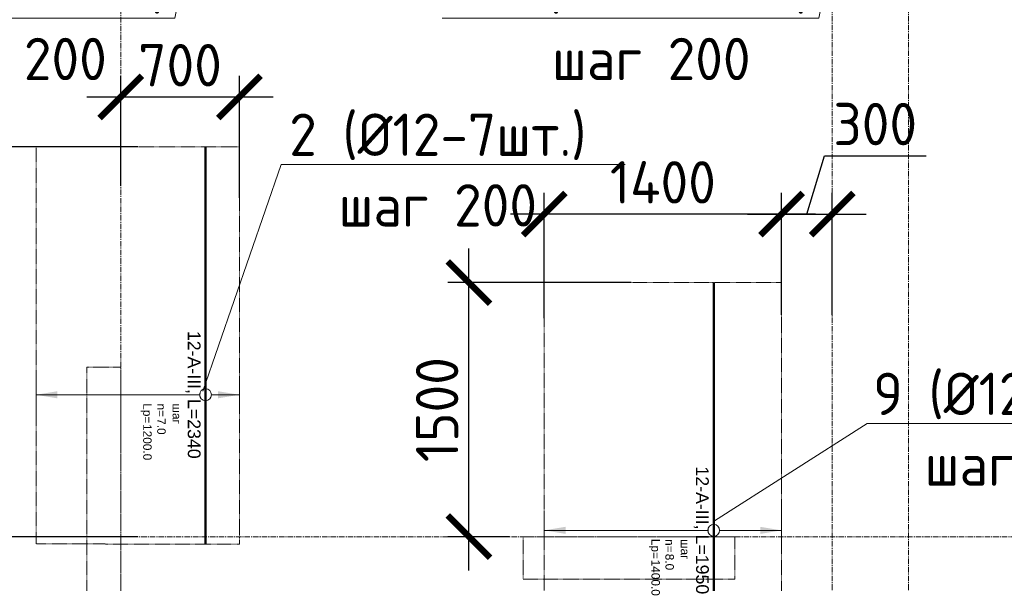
# Model space of a CAD drawing. Header units: millimetres. Extents: x 448962 to 1592680, y -326645 to -197113.
# Tile 334 of 398: x 808347 to 814159, y -270936 to -267610. Entities that reach past the tile are written whole.
import ezdxf
from ezdxf import colors
from ezdxf.entities.mleader import LeaderData, LeaderLine
from ezdxf.enums import TextEntityAlignment as Align
from ezdxf.math import Vec2, Vec3

# ---------------------------------------------------------------- set-up
doc = ezdxf.new("R2010")
doc.units = ezdxf.units.MM
doc.set_wipeout_variables(frame=1)
for name, pattern in [('01 Штриховая _4 мм_', [6, 3.5, -2.5]), ('______5', [1100, 800, -100, 100, -100]), ('GOST2.303 4', [7, 5, -2, 0]), ('осевая', [50.8, 31.75, -6.35, 6.35, -6.35])]:
    doc.linetypes.add(name, pattern=pattern)
for name, color, linetype, lineweight in [('АрмСтер', 2, 'Continuous', 50), ('контур распр. стерхней', 2, 'GOST2.303 4', 20), ('Оси', 40, '______5', 18), ('подоснова', 151, 'Continuous', 5), ('РАЗМЕРЫ', 1, 'Continuous', 9), ('СТЕНЫ', 3, 'Continuous', 30)]:
    doc.layers.add(name, color=color, linetype=linetype, lineweight=lineweight)
doc.layers.add('АрмСтер_атрибуты', color=2, linetype='Continuous', lineweight=0, plot=False)
doc.styles.add('GOST-2.304_Type-B', font='GOST_Common.ttf')
doc.styles.get("Standard").update_dxf_attribs({"font": 'arial.ttf'})
doc.styles.add('Аннотативный', font='arial.ttf')
doc.styles.add('ГОСТ', font='GOST_Common.ttf')
doc.dimstyles.new('СПДС', dxfattribs={"dimscale": 100, "dimtxt": 2.5, "dimasz": 2.5, "dimexe": 1.25, "dimexo": 0, "dimtad": 1, "dimdec": 0, "dimtxsty": 'GOST-2.304_Type-B', "dimblk": 'ARCHTICK', "dimcen": 2.5, "dimdle": 2, "dimadec": 0, "dimazin": 2, "dimtfac": 0.75, "dimtdec": 0, "dimtmove": 1, "dimatfit": 3, "dimfxl": 1, "dimtolj": 1, "dimarcsym": 1})

# ---------------------------------------------------------------- blocks, each defined once
blk = doc.blocks.new('оси плит')
at = {"layer": 'Оси', "color": 16, "linetype": 'осевая', "lineweight": 0, "transparency": 33554687}
for p, q in [((527342.3, -202894.1), (527342.3, -231285.8)), ((531542.3, -203649.6), (531542.3, -230530.3)), ((531992.3, -203649.6), (531992.3, -230530.3)), ((520148.3, -225517.4), (572494.8, -225517.4))]:
    blk.add_line(p, q, dxfattribs=at)
blk = doc.blocks.new('стены  тп')
at = {"layer": 'СТЕНЫ', "color": 251, "linetype": '01 Штриховая _4 мм_', "lineweight": 0, "true_color": 0x636466}
for p, q in [((546692.3, -336025.7, 3100), (546612.3, -336025.7, 3100)), ((546612.3, -336025.7, 3100), (546612.3, -338425.7, 3100)), ((546812.3, -336025.7, 3100), (546692.3, -336025.7, 3100)), ((546812.3, -338425.7, 3100), (546812.3, -336025.7, 3100)), ((550437.1, -337025.7, 3100), (549187.1, -337025.7, 3100)), ((549187.1, -337025.7, 3100), (549187.1, -337275.7, 3100)), ((550437.1, -337275.7, 3100), (550437.1, -337025.7, 3100)), ((549187.1, -337275.7, 3100), (550437.1, -337275.7, 3100))]:
    blk.add_line(p, q, dxfattribs=at)
blk = doc.blocks.new('_None')
blk = doc.blocks.new('*U602')
at = {"layer": 'РАЗМЕРЫ'}
for p, q in [((112.5, 200), (-112.5, 200)), ((112.5, -1000), (-112.5, -1000))]:
    blk.add_line(p, q, dxfattribs=at)
at = {"layer": 'РАЗМЕРЫ', "ltscale": 15}
blk.add_line((0, -1000), (0, 200), dxfattribs=at)
at = {"layer": 'РАЗМЕРЫ'}
for points in [[(0, 200), (20.9, 74.8), (-20.9, 74.8)], [(0, -1000), (20.9, -874.8), (-20.9, -874.8)]]:
    blk.add_solid(points, dxfattribs=at)
at = {"layer": 'АрмСтер_атрибуты', "color": 215, "ltscale": 15, "style": 'Аннотативный'}
for s, p in [('шаг', (51.4, -194.2)), ('n=', (51.4, -285.1)), ('Lр=', (50.2, -367.8))]:
    blk.add_text(s, height=50, dxfattribs=at).set_placement(p)
at = {"layer": 'АрмСтер_атрибуты', "style": 'Аннотативный', "flags": 8}
blk.add_attdef('ПОЗ', (110, 29.6), '', height=75, dxfattribs=at)
at = {"layer": 'АрмСтер_атрибуты', "color": 215, "style": 'Аннотативный'}
for tag, p, flags in [('ШАГ', (190.9, -194.2), 10), ('КОЛ', (138, -285.1), 8), ('ШИРИНА', (172.9, -367.8), 8)]:
    blk.add_attdef(tag, p, '', height=50, dxfattribs=dict(at, flags=flags))
at = {"layer": 'АрмСтер_атрибуты', "flags": 9}
for tag, p in [('МАССА', (-1033.5, -1010.5)), ('ОБОЗНАЧЕНИЕ', (-1033.5, -1124.4))]:
    blk.add_attdef(tag, p, '', height=75, dxfattribs=at)
at = {"linetype": 'Continuous', "lineweight": 0}
blk.add_wipeout([(35, 0), (28.3, 20.6), (10.8, 33.3), (-10.8, 33.3), (-28.3, 20.6), (-35, 0), (-28.3, -20.6), (-10.8, -33.3), (10.8, -33.3), (28.3, -20.6)], dxfattribs=at)
at = {"color": 0, "linetype": 'ByBlock', "lineweight": -2, "ltscale": 100}
blk.add_line((-1462.5, 0), (877.5, 0), dxfattribs=at)
at = {"layer": 'РАЗМЕРЫ'}
blk.add_circle((0, 0), 35, dxfattribs=at)
at = {"layer": 'АрмСтер_атрибуты', "style": 'Аннотативный', "flags": 8}
blk.add_attdef('НАИМЕНОВАНИЕ', text='', height=75, dxfattribs=at).set_placement((0, -29.3), align=Align.TOP_CENTER)
blk = doc.blocks.new('*U638')
at = {"layer": 'РАЗМЕРЫ'}
for p, q in [((112.5, 400), (-112.5, 400)), ((112.5, -1000), (-112.5, -1000))]:
    blk.add_line(p, q, dxfattribs=at)
at = {"layer": 'РАЗМЕРЫ', "ltscale": 15}
blk.add_line((0, -1000), (0, 400), dxfattribs=at)
at = {"layer": 'РАЗМЕРЫ'}
for points in [[(0, 400), (20.9, 274.8), (-20.9, 274.8)], [(0, -1000), (20.9, -874.8), (-20.9, -874.8)]]:
    blk.add_solid(points, dxfattribs=at)
at = {"layer": 'АрмСтер_атрибуты', "color": 215, "ltscale": 15, "style": 'Аннотативный'}
for s, p in [('шаг', (51.4, -194.2)), ('n=', (51.4, -285.1)), ('Lр=', (50.2, -367.8))]:
    blk.add_text(s, height=50, dxfattribs=at).set_placement(p)
at = {"layer": 'АрмСтер_атрибуты', "style": 'Аннотативный', "flags": 8}
blk.add_attdef('ПОЗ', (110, 29.6), '', height=75, dxfattribs=at)
at = {"layer": 'АрмСтер_атрибуты', "color": 215, "style": 'Аннотативный'}
for tag, p, flags in [('ШАГ', (190.9, -194.2), 10), ('КОЛ', (138, -285.1), 8), ('ШИРИНА', (172.9, -367.8), 8)]:
    blk.add_attdef(tag, p, '', height=50, dxfattribs=dict(at, flags=flags))
at = {"layer": 'АрмСтер_атрибуты', "flags": 9}
for tag, p in [('МАССА', (-1033.5, -1010.5)), ('ОБОЗНАЧЕНИЕ', (-1033.5, -1124.4))]:
    blk.add_attdef(tag, p, '', height=75, dxfattribs=at)
at = {"linetype": 'Continuous', "lineweight": 0}
blk.add_wipeout([(35, 0), (28.3, 20.6), (10.8, 33.3), (-10.8, 33.3), (-28.3, 20.6), (-35, 0), (-28.3, -20.6), (-10.8, -33.3), (10.8, -33.3), (28.3, -20.6)], dxfattribs=at)
at = {"color": 0, "linetype": 'ByBlock', "lineweight": -2, "ltscale": 100}
blk.add_line((-1462.5, 0), (487.5, 0), dxfattribs=at)
at = {"layer": 'РАЗМЕРЫ'}
blk.add_circle((0, 0), 35, dxfattribs=at)
at = {"layer": 'АрмСтер_атрибуты', "style": 'Аннотативный', "flags": 8}
blk.add_attdef('НАИМЕНОВАНИЕ', text='', height=75, dxfattribs=at).set_placement((0, -29.3), align=Align.TOP_CENTER)
blk = doc.blocks.new('_ArchTick')
at = {"color": 0, "linetype": 'ByBlock', "const_width": 0.15}
blk.add_lwpolyline([(-0.5, -0.5), (0.5, 0.5)], dxfattribs=at)
blk = doc.blocks.new('*D650')
at = {"layer": 'DEFPOINTS', "color": 0, "transparency": 16777216}
for p in [(813144, -268757.1), (812844, -269351.8), (813144, -269351.8)]:
    blk.add_point(p, dxfattribs=at)
at = {"layer": 'РАЗМЕРЫ', "color": 0, "lineweight": -2, "transparency": 16777216}
for p, q in [((812994, -268757.1), (813097.1, -268413.4)), ((813097.1, -268413.4), (813697.1, -268413.4)), ((812844, -269351.8), (812844, -268632.1)), ((813144, -269351.8), (813144, -268632.1)), ((812644, -268757.1), (813344, -268757.1))]:
    blk.add_line(p, q, dxfattribs=at)
at = {"layer": 'РАЗМЕРЫ', "color": 0, "lineweight": -2, "transparency": 16777216, "xscale": 250, "yscale": 250, "zscale": 250, "rotation": 180}
blk.add_blockref('_ArchTick', (812844, -268757.1), dxfattribs=at)
at = {"layer": 'РАЗМЕРЫ', "color": 0, "lineweight": -2, "transparency": 16777216, "xscale": 250, "yscale": 250, "zscale": 250}
blk.add_blockref('_ArchTick', (813144, -268757.1), dxfattribs=at)
at = {"layer": 'РАЗМЕРЫ', "color": 0, "lineweight": 0, "transparency": 16777216, "insert": (813397.1, -268225.9), "char_height": 250, "attachment_point": 5, "style": 'GOST-2.304_Type-B'}
blk.add_mtext('\\A1;300', dxfattribs=at)
blk = doc.blocks.new('*D651')
at = {"layer": 'DEFPOINTS', "color": 0, "transparency": 16777216}
for p in [(811444, -268757.1), (812844, -269160.8), (811444, -269371)]:
    blk.add_point(p, dxfattribs=at)
at = {"layer": 'РАЗМЕРЫ', "color": 0, "lineweight": -2, "transparency": 16777216}
for p, q in [((811444, -269371), (811444, -268632.1)), ((812844, -269160.8), (812844, -268632.1)), ((813044, -268757.1), (811244, -268757.1))]:
    blk.add_line(p, q, dxfattribs=at)
at = {"layer": 'РАЗМЕРЫ', "color": 0, "lineweight": -2, "transparency": 16777216, "xscale": 250, "yscale": 250, "zscale": 250, "rotation": 180}
blk.add_blockref('_ArchTick', (811444, -268757.1), dxfattribs=at)
at = {"layer": 'РАЗМЕРЫ', "color": 0, "lineweight": -2, "transparency": 16777216, "xscale": 250, "yscale": 250, "zscale": 250}
blk.add_blockref('_ArchTick', (812844, -268757.1), dxfattribs=at)
at = {"layer": 'РАЗМЕРЫ', "color": 0, "lineweight": 0, "transparency": 16777216, "insert": (812144, -268569.6), "char_height": 250, "attachment_point": 5, "style": 'GOST-2.304_Type-B'}
blk.add_mtext('\\A1;1400', dxfattribs=at)
blk = doc.blocks.new('*D652')
at = {"layer": 'DEFPOINTS', "color": 0, "transparency": 16777216}
for p in [(809644, -268065.9), (808944, -268590.3), (809644, -268660.6)]:
    blk.add_point(p, dxfattribs=at)
at = {"layer": 'РАЗМЕРЫ', "color": 0, "lineweight": -2, "transparency": 16777216}
for p, q in [((808944, -268590.3), (808944, -267940.9)), ((809644, -268660.6), (809644, -267940.9)), ((808744, -268065.9), (809844, -268065.9))]:
    blk.add_line(p, q, dxfattribs=at)
at = {"layer": 'РАЗМЕРЫ', "color": 0, "lineweight": -2, "transparency": 16777216, "xscale": 250, "yscale": 250, "zscale": 250, "rotation": 180}
blk.add_blockref('_ArchTick', (808944, -268065.9), dxfattribs=at)
at = {"layer": 'РАЗМЕРЫ', "color": 0, "lineweight": -2, "transparency": 16777216, "xscale": 250, "yscale": 250, "zscale": 250}
blk.add_blockref('_ArchTick', (809644, -268065.9), dxfattribs=at)
at = {"layer": 'РАЗМЕРЫ', "color": 0, "lineweight": 0, "transparency": 16777216, "insert": (809294, -267878.4), "char_height": 250, "attachment_point": 5, "style": 'GOST-2.304_Type-B'}
blk.add_mtext('\\A1;700', dxfattribs=at)
blk = doc.blocks.new('*D653')
at = {"layer": 'DEFPOINTS', "color": 0, "transparency": 16777216}
for p in [(809044, -268360.8), (808036.1, -270660.8), (809044, -270660.8)]:
    blk.add_point(p, dxfattribs=at)
at = {"layer": 'РАЗМЕРЫ', "color": 0, "lineweight": -2, "transparency": 16777216}
for p, q in [((808036.1, -268160.8), (808036.1, -270860.8)), ((809044, -268360.8), (807911.1, -268360.8)), ((809044, -270660.8), (807911.1, -270660.8))]:
    blk.add_line(p, q, dxfattribs=at)
at = {"layer": 'РАЗМЕРЫ', "color": 0, "lineweight": -2, "transparency": 16777216, "xscale": 250, "yscale": 250, "zscale": 250}
for p, rotation in [((808036.1, -268360.8), 90), ((808036.1, -270660.8), 270)]:
    blk.add_blockref('_ArchTick', p, dxfattribs=dict(at, rotation=rotation))
at = {"layer": 'РАЗМЕРЫ', "color": 0, "lineweight": 0, "transparency": 16777216, "insert": (807848.6, -269510.8), "char_height": 250, "attachment_point": 5, "rotation": 90, "style": 'GOST-2.304_Type-B'}
blk.add_mtext('\\A1;2300', dxfattribs=at)
blk = doc.blocks.new('*D656')
at = {"layer": 'DEFPOINTS', "color": 0, "transparency": 16777216}
for p in [(810998.8, -269160.8), (811956.7, -269160.8), (811238.1, -270660.8)]:
    blk.add_point(p, dxfattribs=at)
at = {"layer": 'РАЗМЕРЫ', "color": 0, "lineweight": -2, "transparency": 16777216}
for p, q in [((810998.8, -270860.8), (810998.8, -268960.8)), ((811956.7, -269160.8), (810873.8, -269160.8)), ((811238.1, -270660.8), (810873.8, -270660.8))]:
    blk.add_line(p, q, dxfattribs=at)
at = {"layer": 'РАЗМЕРЫ', "color": 0, "lineweight": -2, "transparency": 16777216, "xscale": 250, "yscale": 250, "zscale": 250}
for p, rotation in [((810998.8, -269160.8), 90), ((810998.8, -270660.8), 270)]:
    blk.add_blockref('_ArchTick', p, dxfattribs=dict(at, rotation=rotation))
at = {"layer": 'РАЗМЕРЫ', "color": 0, "lineweight": 0, "transparency": 16777216, "insert": (810811.3, -269910.8), "char_height": 250, "attachment_point": 5, "rotation": 90, "style": 'GOST-2.304_Type-B'}
blk.add_mtext('\\A1;1500', dxfattribs=at)

msp = doc.modelspace()

# ---------------------------------------------------------------- linework, layer by layer
at = {"layer": 'контур распр. стерхней', "linetype": '01 Штриховая _4 мм_'}
for points in [[(808444, -270703.1), (808444, -268358.5), (809644, -268360.8), (809644, -270705.4)], [(811444, -271110.8), (811444, -269160.8), (812844, -269160.8), (812844, -271110.8)]]:
    msp.add_lwpolyline(points, close=True, dxfattribs=at)

# ---------------------------------------------------------------- block references
at = {"layer": 'подоснова', "color": 4, "ltscale": 0.3}
msp.add_blockref('оси плит', (281601.7, -45143.4), dxfattribs=at)
at = {"layer": 'РАЗМЕРЫ'}
for p in [(262131.6, 66364.9, -3100), (262131.7, 66364.9, -3100)]:
    msp.add_blockref('стены  тп', p, dxfattribs=at)

# ---------------------------------------------------------------- texts
at = {"ltscale": 100, "insert": (580721.2, -265531.5), "char_height": 250, "attachment_point": 1, "style": 'ГОСТ'}
msp.add_mtext_dynamic_manual_height_columns('\\pi1250,t1750;1.^IПроизводство работ вести в строгом соответствии с требованиями СП 70.13330.2012 "Несущие и ограждающие конструкции" и проектом производства работ.\\P2.^IПеред бетонированием арматуру и основание, на которую укладывается бетонная смесь, очистить от ржавчины и грязи. \\P3.^IБетонирование вести слоем на всю толщину фундаментных плит. Захватки при бетонировании должны быть отсечены вертикальными швами. Бетон применять класса В25. Заполнителем для бетона служит щебень твердых пород, наибольшая фракция щебня не должна превышать 40мм.\\P4.^IВ процессе бетонирования обеспечить соблюдение защитных слоев и мест положения рабочей арматуры согласно проекту. Материал фиксаторов для нижней арматуры фундаментных плит выбирается проектом производства работ, исходя из конкретных возможностей строительной организации.\\P5.^IПроектное положение арматуры верхней грани фундаментных плит обеспечить постановкой поддерживающих каркасов. Стержни укладывать на арматуру каркасов без сварки. Допускается фиксация проектного положения арматуру у верхней грани фундаментных плит иными способами, которые следует разработать в проекте производства работ.\\P6.^IПроектом принято соединение рабочих стержней арматуры монолитной фундаментной плиты внахлестку (без сварки). \\P7.^IСварные арматурные каркасы изготовить на заводе-изготовители. \\P8.^IКрестообразные соединения стержней арматуры 1-го и 2-го рядов, а также 3-го и 4-го рядов между собой выполнить вязкой отожженной проволокой диаметром 2,0-3,0 мм. Допускается применение специальных соединительных элементов - пластмассовых или проволочных фиксаторов. Соединение арматуры допускается предусматривать не во всех местах пересечения стержней арматуры. При этом должны быть связаны вязальной проволокой все пересечения стержней в 2-х крайних рядах по периметру плит, остальные узлы могут быть соединены через узел в шахматном порядке (схему вязки стержней см. на данном листе).', width=18954.382, gutter_width=12.5, heights=[0], dxfattribs=at)
at = {"insert": (676311.7, -270795.5), "char_height": 300, "width": 18500, "attachment_point": 1, "style": 'ГОСТ'}
msp.add_mtext('\\pi-900,l900,t900;{\\C7;1.^IАрмирование монолитной плиты  состоит из основного армирования ∅10 А500С с шагом  200х200мм  в нижней зоне, основного армирования ∅10 А500С с шагом  200х200мм  в  верхней зоне и дополнительного армирования, указанного на схемах армирования.\\P2.^IАрмирование плиты предусмотрено отдельными  стержнями заводской длины по осям Х и Y. При недостатке заводской длины стержней для армирования плиты, стыки стержней осуществлять внахлестку без  сварки. Стыки арматуры внахлестку должны располагаться вразбежку (через шаг). См. деталь стыковки арматуры.\\P3.^IВерхнюю и нижнюю арматуру вязать вязальной проволокой через пересечение.  Стержни основной и дополнительной арматуры укладывать в соответствии с сечениями .\\P4.^IПо периметру плиты и у отверстий  у концов основной арматуры устанавливать П-образные элементы Ск1.\\P5.^I Для фиксации в проектном положении стержней верхней сетки устанавливать фиксаторы Ф1 с шагом 600х600мм.\\P6.^IДиаметр оправки стержня при d<20мм - 5d, при d≥20мм - 8d\\P7.^IКаркасы поперечного армирования устанавливаются до начала устройство верхней сетки армирования.}', dxfattribs=at)

# ---------------------------------------------------------------- leaders
at = {"layer": 'подоснова', "color": 5, "ltscale": 0.3}
ml = msp.add_multileader_mtext('Standard', dxfattribs=at)
ml.set_content('3 (%%C16-10шт.)\\Pшаг 200', color=5, style='GOST-2.304_Type-B')
ml.set_leader_properties(color=256, linetype='ByLayer', lineweight=15)
ml.set_arrow_properties(name='NONE')
ml.build(insert=Vec2(0, 0))
ml.multileader.update_dxf_attribs({"text_left_attachment_type": 6, "text_right_attachment_type": 6, "dogleg_length": 0.1, "arrow_head_size": 18})
ctx = ml.context
ctx.base_point, ctx.char_height, ctx.arrow_head_size, ctx.landing_gap_size, ctx.plane_origin = Vec3(807287.8, -267600, 3.6), 250, 18, 20, Vec3(799491.3, -268975.7, 3.6)
ctx.left_attachment, ctx.right_attachment, ctx.text_align_type = 6, 6, 1
notes = []
notes.append((ctx, [(1, (1, 1, 0), (809263.5, -267600, 3.6), (-1, 0), 0.1, [(0, [(809629.1, -265801.8, 3.6)], 0, [])])]))
ctx.mtext.insert, ctx.mtext.alignment, ctx.mtext.flow_direction = Vec3(808275.6, -267300, 3.6), 2, 5
ml = msp.add_multileader_mtext('Standard', dxfattribs=at)
ml.set_content('3 (%%C16-10шт.)\\Pшаг 200', color=5, style='GOST-2.304_Type-B')
ml.set_leader_properties(color=256, linetype='ByLayer', lineweight=15)
ml.set_arrow_properties(name='NONE')
ml.build(insert=Vec2(0, 0))
ml.multileader.update_dxf_attribs({"text_left_attachment_type": 6, "text_right_attachment_type": 6, "dogleg_length": 0.1, "arrow_head_size": 18})
ctx = ml.context
ctx.base_point, ctx.char_height, ctx.arrow_head_size, ctx.landing_gap_size, ctx.plane_origin = Vec3(811087.8, -267600, 3.6), 250, 18, 20, Vec3(803291.3, -268975.7, 3.6)
ctx.left_attachment, ctx.right_attachment, ctx.text_align_type = 6, 6, 1
notes.append((ctx, [(1, (1, 1, 0), (813063.5, -267600, 3.6), (-1, 0), 0.1, [(0, [(813429.1, -265801.8, 3.6)], 0, [])])]))
ctx.mtext.insert, ctx.mtext.alignment, ctx.mtext.flow_direction = Vec3(812075.6, -267300, 3.6), 2, 5
for ctx, leaders in notes:
    for number, flags, end, landing, length, lines in leaders:
        leader = LeaderData()
        leader.index, (leader.has_last_leader_line, leader.has_dogleg_vector, leader.attachment_direction) = number, flags
        leader.last_leader_point, leader.dogleg_vector, leader.dogleg_length = Vec3(end), Vec3(landing), length
        for number, points, colour, breaks in lines:
            line = LeaderLine()
            line.index, line.vertices, line.color, line.breaks = number, Vec3.list(points), colors.encode_raw_color(colour), breaks
            leader.lines.append(line)
        ctx.leaders.append(leader)

# ---------------------------------------------------------------- next in the draw order: block references
at = {"layer": 'АрмСтер', "ltscale": 15}
ref = msp.add_blockref('*U602', (809444, -269823.3), dxfattribs=dict(at, rotation=270))
ref.add_attrib('НАИМЕНОВАНИЕ', '12-A-III, L=2340', dxfattribs={"layer": 'АрмСтер_атрибуты', "height": 75, "rotation": 270, "style": 'Аннотативный', "flags": 8}).set_placement((809414.7, -269823.3), align=Align.TOP_CENTER)
ref.add_attrib('КОЛ', '7.0', (809158.9, -269961.4), dxfattribs={"layer": 'АрмСтер_атрибуты', "color": 215, "height": 50, "rotation": 270, "style": 'Аннотативный', "flags": 8})
ref.add_attrib('ШИРИНА', '1200.0', (809076.2, -269996.2), dxfattribs={"layer": 'АрмСтер_атрибуты', "color": 215, "height": 50, "rotation": 270, "style": 'Аннотативный', "flags": 8})

# ---------------------------------------------------------------- next in the draw order: dimensions: what is measured, and where the dimension line sits
at = {"layer": 'РАЗМЕРЫ', "color": 1, "lineweight": 0}
dim = msp.add_linear_dim(base=(809644, -268065.9), p1=(808944, -268590.3), p2=(809644, -268660.6), dimstyle='СПДС', override={"dimrnd": 5}, dxfattribs=at)
dim.commit()
dim.dimension.update_dxf_attribs({"geometry": '*D652', "text_midpoint": (809294, -267878.4)})
dim = msp.add_linear_dim(base=(808036.1, -270660.8), p1=(809044, -268360.8), p2=(809044, -270660.8), angle=90, dimstyle='СПДС', override={"dimrnd": 5}, dxfattribs=at)
dim.commit()
dim.dimension.update_dxf_attribs({"geometry": '*D653', "text_midpoint": (807848.6, -269510.8)})

# ---------------------------------------------------------------- next in the draw order: leaders
at = {"layer": 'подоснова', "color": 4, "ltscale": 0.3}
ml = msp.add_multileader_mtext('Standard', dxfattribs=at)
ml.set_content('2 (%%C12-7шт.)\\Pшаг 200', color=4, style='GOST-2.304_Type-B')
ml.set_leader_properties(color=256, linetype='ByLayer', lineweight=15)
ml.set_arrow_properties(name='NONE')
ml.build(insert=Vec2(0, 0))
ml.multileader.update_dxf_attribs({"text_left_attachment_type": 6, "text_right_attachment_type": 6, "dogleg_length": 0.1, "arrow_head_size": 18})
ctx = ml.context
ctx.base_point, ctx.char_height, ctx.arrow_head_size, ctx.landing_gap_size, ctx.plane_origin = Vec3(809889.9, -268463.7, 3.6), 250, 18, 20, Vec3(799291.3, -272975.7, 3.6)
ctx.left_attachment, ctx.right_attachment, ctx.text_align_type = 6, 6, 1
notes = []
notes.append((ctx, [(0, (1, 1, 0), (809889.8, -268463.7, 3.6), (1, 0), 0.1, [(0, [(809429.1, -269801.8, 3.6)], 0, [])])]))
ctx.mtext.insert, ctx.mtext.alignment, ctx.mtext.flow_direction = Vec3(810815.2, -268163.7, 3.6), 2, 5
for ctx, leaders in notes:
    for number, flags, end, landing, length, lines in leaders:
        leader = LeaderData()
        leader.index, (leader.has_last_leader_line, leader.has_dogleg_vector, leader.attachment_direction) = number, flags
        leader.last_leader_point, leader.dogleg_vector, leader.dogleg_length = Vec3(end), Vec3(landing), length
        for number, points, colour, breaks in lines:
            line = LeaderLine()
            line.index, line.vertices, line.color, line.breaks = number, Vec3.list(points), colors.encode_raw_color(colour), breaks
            leader.lines.append(line)
        ctx.leaders.append(leader)

# ---------------------------------------------------------------- next in the draw order: block references
at = {"layer": 'АрмСтер', "ltscale": 15}
ref = msp.add_blockref('*U638', (812444, -270623.3), dxfattribs=dict(at, rotation=270))
ref.add_attrib('НАИМЕНОВАНИЕ', '12-A-III, L=1950', dxfattribs={"layer": 'АрмСтер_атрибуты', "height": 75, "rotation": 270, "style": 'Аннотативный', "flags": 8}).set_placement((812414.7, -270623.3), align=Align.TOP_CENTER)
ref.add_attrib('КОЛ', '8.0', (812158.9, -270761.4), dxfattribs={"layer": 'АрмСтер_атрибуты', "color": 215, "height": 50, "rotation": 270, "style": 'Аннотативный', "flags": 8})
ref.add_attrib('ШИРИНА', '1400.0', (812076.2, -270796.2), dxfattribs={"layer": 'АрмСтер_атрибуты', "color": 215, "height": 50, "rotation": 270, "style": 'Аннотативный', "flags": 8})

# ---------------------------------------------------------------- next in the draw order: texts
at = {"insert": (771704.5, -266206.3), "char_height": 300, "width": 18500, "attachment_point": 1, "style": 'ГОСТ'}
msp.add_mtext('\\pi-900,l900,t900;{\\C7;1.^IАрмирование монолитной плиты  состоит из основного армирования ∅10 А500С с шагом  200х200мм  в нижней зоне, основного армирования ∅10 А500С с шагом  200х200мм  в  верхней зоне и дополнительного армирования, указанного на схемах армирования.\\P2.^IАрмирование плиты предусмотрено отдельными  стержнями заводской длины по осям Х и Y. При недостатке заводской длины стержней для армирования плиты, стыки стержней осуществлять внахлестку без  сварки. Стыки арматуры внахлестку должны располагаться вразбежку (через шаг). См. деталь стыковки арматуры.\\P3.^IВерхнюю и нижнюю арматуру вязать вязальной проволокой через пересечение.  Стержни основной и дополнительной арматуры укладывать в соответствии с сечениями .\\P4.^IПо периметру плиты и у отверстий  у концов основной арматуры устанавливать П-образные элементы Ск1.\\P5.^IПозиции со знаком "*" укладываются с шагом 100 мм\\P6.^I Для фиксации в проектном положении стержней верхней сетки устанавливать фиксаторы Ф1 с шагом 600х600мм.\\P7.^IДиаметр оправки стержня при d<20мм - 5d, при d≥20мм - 8d\\P8.^IКаркасы поперечного армирования устанавливаются до начала устройство верхней сетки армирования.\\P9.^IВ местах расположения отверстий осуществить прерывания основной и дополнительной сеток арматуры. Отверстия обрамляются двумя стержнями арматуры d 12. см. узел обрамления отверстий.\\P10.^IОбрамление отверстий выполнить в соотвии с узлом, расход стали на обрамление учтен на листе 3.\\P11.^IПроемы размерами до 300х300 допускается выполнять по месту методом алмазного бурения.\\P12.^IДополнительная арматура, попавшая в зону понижения плиты перекрытия должна быть  выполнена в соотвествии с узлом, стержни  допнительной арматуры загнуть по месту под углом 30 градусов.}', dxfattribs=at)

# ---------------------------------------------------------------- next in the draw order: dimensions: what is measured, and where the dimension line sits
at = {"layer": 'РАЗМЕРЫ', "color": 1, "lineweight": 0}
for base, p1, p2, picture, middle in [((813144, -268757.1), (812844, -269351.8), (813144, -269351.8), '*D650', (813159.6, -268225.9)), ((811444, -268757.1), (812844, -269160.8), (811444, -269371), '*D651', (812144, -268569.6))]:
    dim = msp.add_linear_dim(base=base, p1=p1, p2=p2, dimstyle='СПДС', override={"dimrnd": 5}, dxfattribs=at)
    dim.commit()
    dim.dimension.update_dxf_attribs({"geometry": picture, "text_midpoint": middle})
dim = msp.add_linear_dim(base=(810998.8, -269160.8), p1=(811238.1, -270660.8), p2=(811956.7, -269160.8), angle=90, dimstyle='СПДС', override={"dimrnd": 5}, dxfattribs=at)
dim.commit()
dim.dimension.update_dxf_attribs({"geometry": '*D656', "text_midpoint": (810811.3, -269910.8)})

# ---------------------------------------------------------------- next in the draw order: leaders
at = {"layer": 'подоснова', "color": 4, "ltscale": 0.3}
ml = msp.add_multileader_mtext('Standard', dxfattribs=at)
ml.set_content('9 (%%C12-8шт.)\\Pшаг 200', color=4, style='GOST-2.304_Type-B')
ml.set_leader_properties(color=256, linetype='ByLayer', lineweight=15)
ml.set_arrow_properties(name='NONE')
ml.build(insert=Vec2(0, 0))
ml.multileader.update_dxf_attribs({"text_left_attachment_type": 6, "text_right_attachment_type": 6, "dogleg_length": 0.1, "arrow_head_size": 18})
ctx = ml.context
ctx.base_point, ctx.char_height, ctx.arrow_head_size, ctx.landing_gap_size, ctx.plane_origin = Vec3(813349.4, -269992.9, 3.6), 250, 18, 20, Vec3(802310.7, -273741.7, 3.6)
ctx.left_attachment, ctx.right_attachment, ctx.text_align_type = 6, 6, 1
notes = []
notes.append((ctx, [(0, (1, 1, 0), (813349.3, -269992.9, 3.6), (1, 0), 0.1, [(0, [(812448.5, -270567.8, 3.6)], 0, [])])]))
ctx.mtext.insert, ctx.mtext.alignment, ctx.mtext.flow_direction = Vec3(814274.7, -269692.9, 3.6), 2, 5
for ctx, leaders in notes:
    for number, flags, end, landing, length, lines in leaders:
        leader = LeaderData()
        leader.index, (leader.has_last_leader_line, leader.has_dogleg_vector, leader.attachment_direction) = number, flags
        leader.last_leader_point, leader.dogleg_vector, leader.dogleg_length = Vec3(end), Vec3(landing), length
        for number, points, colour, breaks in lines:
            line = LeaderLine()
            line.index, line.vertices, line.color, line.breaks = number, Vec3.list(points), colors.encode_raw_color(colour), breaks
            leader.lines.append(line)
        ctx.leaders.append(leader)

doc.saveas('drawing.dxf')
